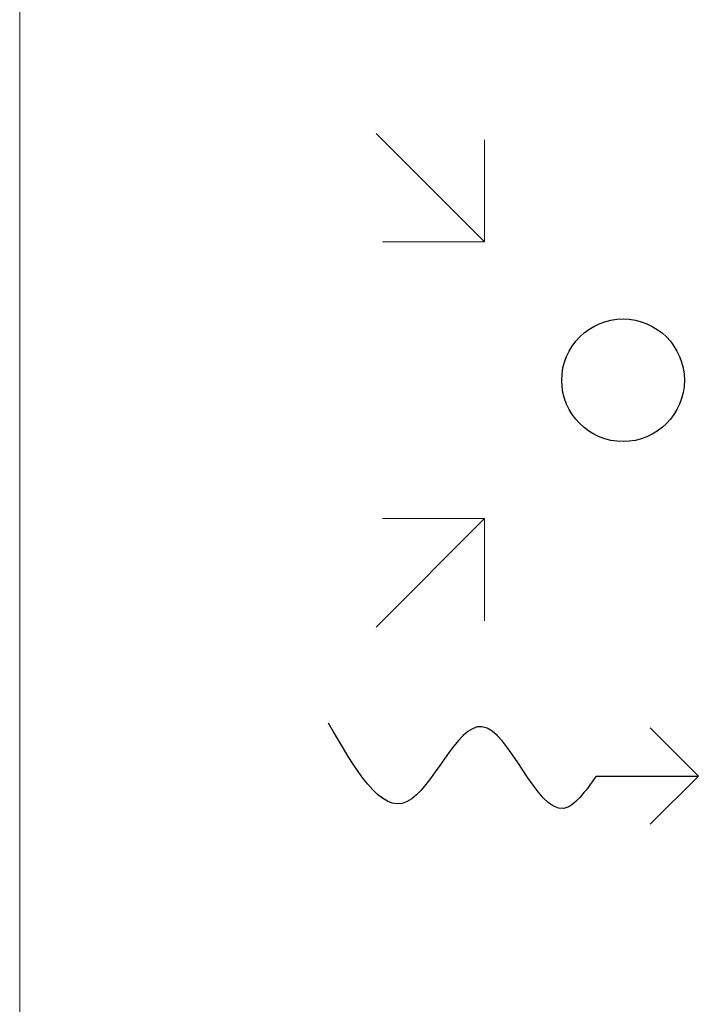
# Model space of a CAD drawing. Header units: millimetres. Extents: x -96593 to 66336, y -23969 to 7139.
# Tile 597 of 656: x 1846 to 1945, y 6394 to 6538. Entities that reach past the tile are written whole.
import ezdxf

# ---------------------------------------------------------------- set-up
doc = ezdxf.new("R2010")
doc.units = ezdxf.units.MM
doc.layers.add('mm_Wentylacja', color=5, linetype='Continuous', lineweight=50)
doc.layers.add('mm_wentylacja_bloki', color=7, linetype='Continuous', lineweight=18)

# ---------------------------------------------------------------- blocks, each defined once
blk = doc.blocks.new('podciecie')
at = {"layer": 'mm_Wentylacja', "color": 142, "lineweight": 30}
for p, q in [((23288, -37575.5), (23288, -37590.5)), ((23288, -37590.5), (23280.93, -37583.43)), ((23288, -37590.5), (23295.07, -37583.43))]:
    blk.add_line(p, q, dxfattribs=at)
blk.add_spline([(23288, -37575.5), (23283.25, -37570.75), (23295.25, -37558.75), (23284.25, -37547.75), (23295.75, -37536.25)], degree=3, dxfattribs=at)

msp = doc.modelspace()

# ---------------------------------------------------------------- linework, layer by layer
at = {"layer": 'mm_Wentylacja', "color": 142, "lineweight": 20}
for p, q in [((1898.2, 6521.36), (1914.11, 6505.45)), ((1914.11, 6505.45), (1914.11, 6520.45)), ((1914.11, 6505.45), (1899.11, 6505.45)), ((1898.2, 6448.94), (1914.11, 6464.85)), ((1914.11, 6464.85), (1899.11, 6464.85)), ((1914.11, 6464.85), (1914.11, 6449.85))]:
    msp.add_line(p, q, dxfattribs=at)
at = {"layer": 'mm_Wentylacja', "color": 1, "lineweight": 30}
msp.add_circle((1934.42, 6485.15), 9, dxfattribs=at)
at = {"layer": 'mm_wentylacja_bloki'}
msp.add_line((1845.88, 5976.03), (1845.88, 7120.15), dxfattribs=at)

# ---------------------------------------------------------------- block references
at = {"layer": 'mm_Wentylacja', "color": 2, "lineweight": 30, "rotation": 90}
msp.add_blockref('podciecie', (-35645.03, -16860.93), dxfattribs=at)

doc.saveas('drawing.dxf')
